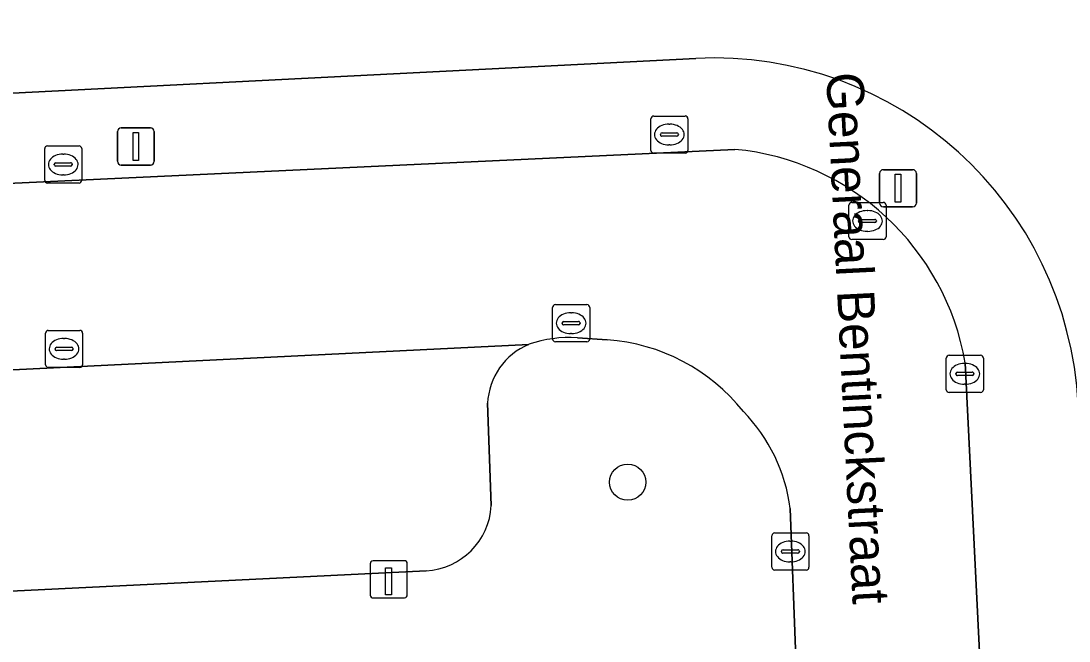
# Model space of a CAD drawing. Extents: x 161084 to 161928, y 385354 to 386522.
# Drawn here: x 161752.3 to 161780.57, y 386184.4 to 386201.12 of the extents above; entities that cross this region are included whole.
import ezdxf

# ---------------------------------------------------------------- set-up
doc = ezdxf.new("R2010")
doc.units = 0
for name, color, linetype in [('IMGEO_Boom', 7, 'Continuous'), ('IMGEO_Erf', 7, 'Continuous'), ('IMGEO_Kolk', 7, 'Continuous'), ('IMGEO_Laadpaal', 7, 'Continuous'), ('IMGEO_Lichtmast', 7, 'Continuous'), ('IMGEO_Openbare_ruimte_label', 7, 'Continuous'), ('IMGEO_Parkeervlak_open', 7, 'Continuous'), ('IMGEO_Rijbaan_lokaal_open', 7, 'Continuous'), ('IMGEO_Rioolput', 7, 'Continuous'), ('IMGEO_Voetpad_open', 7, 'Continuous')]:
    doc.layers.add(name, color=color, linetype=linetype)

msp = doc.modelspace()

# ---------------------------------------------------------------- linework, layer by layer
at = {"layer": 'IMGEO_Boom'}
msp.add_circle((161768.668, 386188.686), 0.489, dxfattribs=at)
at = {"layer": 'IMGEO_Erf'}
msp.add_lwpolyline([(161717.032, 386203.915), (161717.32, 386197.409), (161770.504, 386200.107)], dxfattribs=at)
msp.add_arc((161770.992, 386190.281), 9.839, 2.9274, 92.8446, dxfattribs=at)
at = {"layer": 'IMGEO_Kolk'}
for p, q in [((161769.367, 386198.556), (161770.219, 386198.556)), ((161769.292, 386197.63), (161769.292, 386198.482)), ((161769.78, 386198.336), (161769.805, 386198.336)), ((161770.293, 386198.482), (161770.293, 386197.63)), ((161769.551, 386198.05), (161769.551, 386198.062)), ((161769.989, 386198.013), (161769.591, 386198.013)), ((161769.594, 386198.099), (161769.992, 386198.099)), ((161770.035, 386198.062), (161770.035, 386198.05)), ((161752.942, 386196.824), (161752.942, 386197.676)), ((161753.017, 386197.75), (161753.869, 386197.75)), ((161753.943, 386197.676), (161753.943, 386196.824)), ((161769.803, 386197.776), (161769.778, 386197.776)), ((161753.43, 386197.53), (161753.455, 386197.53)), ((161770.219, 386197.556), (161769.367, 386197.556)), ((161753.201, 386197.244), (161753.201, 386197.256)), ((161753.639, 386197.207), (161753.241, 386197.207)), ((161753.244, 386197.293), (161753.642, 386197.293)), ((161753.685, 386197.256), (161753.685, 386197.244)), ((161753.453, 386196.97), (161753.428, 386196.97)), ((161753.869, 386196.75), (161753.017, 386196.75)), ((161766.717, 386193.471), (161767.569, 386193.471)), ((161766.642, 386192.545), (161766.642, 386193.397)), ((161767.13, 386193.251), (161767.155, 386193.251)), ((161767.643, 386193.397), (161767.643, 386192.545)), ((161766.901, 386192.965), (161766.901, 386192.977)), ((161767.339, 386192.928), (161766.941, 386192.928)), ((161766.944, 386193.014), (161767.342, 386193.014)), ((161767.385, 386192.977), (161767.385, 386192.965)), ((161752.964, 386191.852), (161752.964, 386192.704)), ((161753.039, 386192.778), (161753.891, 386192.778)), ((161753.965, 386192.704), (161753.965, 386191.852)), ((161767.153, 386192.691), (161767.128, 386192.691)), ((161753.223, 386192.272), (161753.223, 386192.284)), ((161753.266, 386192.321), (161753.664, 386192.321)), ((161753.452, 386192.558), (161753.477, 386192.558)), ((161753.707, 386192.284), (161753.707, 386192.272)), ((161767.569, 386192.471), (161766.717, 386192.471)), ((161753.661, 386192.235), (161753.263, 386192.235)), ((161753.475, 386191.998), (161753.45, 386191.998)), ((161777.262, 386191.179), (161777.262, 386192.031)), ((161777.337, 386192.105), (161778.189, 386192.105)), ((161778.263, 386192.031), (161778.263, 386191.179)), ((161753.891, 386191.778), (161753.039, 386191.778)), ((161777.75, 386191.885), (161777.775, 386191.885)), ((161777.521, 386191.599), (161777.521, 386191.611)), ((161777.959, 386191.562), (161777.561, 386191.562)), ((161777.564, 386191.648), (161777.962, 386191.648)), ((161778.005, 386191.611), (161778.005, 386191.599)), ((161777.773, 386191.325), (161777.748, 386191.325)), ((161778.189, 386191.105), (161777.337, 386191.105)), ((161772.556, 386186.391), (161772.556, 386187.243)), ((161772.631, 386187.317), (161773.483, 386187.317)), ((161773.557, 386187.243), (161773.557, 386186.391)), ((161773.044, 386187.097), (161773.069, 386187.097)), ((161772.815, 386186.811), (161772.815, 386186.823)), ((161773.253, 386186.774), (161772.855, 386186.774)), ((161772.858, 386186.86), (161773.256, 386186.86)), ((161773.299, 386186.823), (161773.299, 386186.811)), ((161773.067, 386186.537), (161773.042, 386186.537)), ((161773.483, 386186.317), (161772.631, 386186.317))]:
    msp.add_line(p, q, dxfattribs=at)
for points in [[(161769.367, 386198.556), (161770.219, 386198.556)], [(161769.292, 386197.63), (161769.292, 386198.482)], [(161770.293, 386198.482), (161770.293, 386197.63)], [(161752.942, 386196.824), (161752.942, 386197.676)], [(161753.017, 386197.75), (161753.869, 386197.75)], [(161753.943, 386197.676), (161753.943, 386196.824)], [(161770.219, 386197.556), (161769.367, 386197.556)], [(161753.869, 386196.75), (161753.017, 386196.75)], [(161766.717, 386193.471), (161767.569, 386193.471)], [(161766.642, 386192.545), (161766.642, 386193.397)], [(161767.643, 386193.397), (161767.643, 386192.545)], [(161752.964, 386191.852), (161752.964, 386192.704)], [(161753.039, 386192.778), (161753.891, 386192.778)], [(161753.965, 386192.704), (161753.965, 386191.852)], [(161767.569, 386192.471), (161766.717, 386192.471)], [(161777.262, 386191.179), (161777.262, 386192.031)], [(161777.337, 386192.105), (161778.189, 386192.105)], [(161778.263, 386192.031), (161778.263, 386191.179)], [(161753.891, 386191.778), (161753.039, 386191.778)], [(161778.189, 386191.105), (161777.337, 386191.105)], [(161772.556, 386186.391), (161772.556, 386187.243)], [(161772.631, 386187.317), (161773.483, 386187.317)], [(161773.557, 386187.243), (161773.557, 386186.391)], [(161773.483, 386186.317), (161772.631, 386186.317)]]:
    msp.add_lwpolyline(points, dxfattribs=at)
for centre, radius, start, end in [((161769.369, 386198.48), 0.0765, 91.552, 178.448), ((161769.369, 386198.48), 0.0765, 91.552, 178.448), ((161770.217, 386198.48), 0.0765, 1.552, 88.448), ((161770.217, 386198.48), 0.0765, 1.552, 88.448), ((161769.591, 386198.059), 0.0403, 85.8775, 175.7526), ((161769.588, 386198.049), 0.0366, 178.938, 274.7102), ((161769.992, 386198.056), 0.043, 264.8664, 352.4533), ((161769.996, 386198.061), 0.0386, 1.7309, 96.639), ((161753.019, 386197.674), 0.0765, 91.552, 178.448), ((161753.019, 386197.674), 0.0765, 91.552, 178.448), ((161753.867, 386197.674), 0.0765, 1.552, 88.448), ((161753.867, 386197.674), 0.0765, 1.552, 88.448), ((161769.369, 386197.632), 0.0765, 181.552, 268.448), ((161769.369, 386197.632), 0.0765, 181.552, 268.448), ((161770.217, 386197.632), 0.0765, 271.552, 358.448), ((161770.217, 386197.632), 0.0765, 271.552, 358.448), ((161753.241, 386197.253), 0.0403, 85.8775, 175.7526), ((161753.238, 386197.243), 0.0366, 178.938, 274.7102), ((161753.642, 386197.25), 0.043, 264.8664, 352.4533), ((161753.646, 386197.255), 0.0386, 1.7309, 96.639), ((161753.019, 386196.826), 0.0765, 181.552, 268.448), ((161753.019, 386196.826), 0.0765, 181.552, 268.448), ((161753.867, 386196.826), 0.0765, 271.552, 358.448), ((161753.867, 386196.826), 0.0765, 271.552, 358.448), ((161766.719, 386193.395), 0.0765, 91.552, 178.448), ((161766.719, 386193.395), 0.0765, 91.552, 178.448), ((161767.567, 386193.395), 0.0765, 1.552, 88.448), ((161767.567, 386193.395), 0.0765, 1.552, 88.448), ((161766.941, 386192.974), 0.0403, 85.8775, 175.7526), ((161766.938, 386192.964), 0.0366, 178.938, 274.7102), ((161767.342, 386192.971), 0.043, 264.8664, 352.4533), ((161767.346, 386192.976), 0.0386, 1.7309, 96.639), ((161753.041, 386192.702), 0.0765, 91.552, 178.448), ((161753.041, 386192.702), 0.0765, 91.552, 178.448), ((161753.889, 386192.702), 0.0765, 1.552, 88.448), ((161753.889, 386192.702), 0.0765, 1.552, 88.448), ((161753.263, 386192.281), 0.0403, 85.8775, 175.7526), ((161753.668, 386192.283), 0.0386, 1.7309, 96.639), ((161766.719, 386192.547), 0.0765, 181.552, 268.448), ((161766.719, 386192.547), 0.0765, 181.552, 268.448), ((161767.567, 386192.547), 0.0765, 271.552, 358.448), ((161767.567, 386192.547), 0.0765, 271.552, 358.448), ((161753.26, 386192.271), 0.0366, 178.938, 274.7102), ((161753.664, 386192.278), 0.043, 264.8664, 352.4533), ((161777.339, 386192.029), 0.0765, 91.552, 178.448), ((161777.339, 386192.029), 0.0765, 91.552, 178.448), ((161778.187, 386192.029), 0.0765, 1.552, 88.448), ((161778.187, 386192.029), 0.0765, 1.552, 88.448), ((161753.041, 386191.854), 0.0765, 181.552, 268.448), ((161753.041, 386191.854), 0.0765, 181.552, 268.448), ((161753.889, 386191.854), 0.0765, 271.552, 358.448), ((161753.889, 386191.854), 0.0765, 271.552, 358.448), ((161777.561, 386191.608), 0.0403, 85.8775, 175.7526), ((161777.558, 386191.598), 0.0366, 178.938, 274.7102), ((161777.962, 386191.605), 0.043, 264.8664, 352.4533), ((161777.966, 386191.61), 0.0386, 1.7309, 96.639), ((161777.339, 386191.181), 0.0765, 181.552, 268.448), ((161777.339, 386191.181), 0.0765, 181.552, 268.448), ((161778.187, 386191.181), 0.0765, 271.552, 358.448), ((161778.187, 386191.181), 0.0765, 271.552, 358.448), ((161772.633, 386187.241), 0.0765, 91.552, 178.448), ((161772.633, 386187.241), 0.0765, 91.552, 178.448), ((161773.481, 386187.241), 0.0765, 1.552, 88.448), ((161773.481, 386187.241), 0.0765, 1.552, 88.448), ((161772.855, 386186.82), 0.0403, 85.8775, 175.7526), ((161772.852, 386186.81), 0.0366, 178.938, 274.7102), ((161773.256, 386186.817), 0.043, 264.8664, 352.4533), ((161773.26, 386186.822), 0.0386, 1.7309, 96.639), ((161772.633, 386186.393), 0.0765, 181.552, 268.448), ((161772.633, 386186.393), 0.0765, 181.552, 268.448), ((161773.481, 386186.393), 0.0765, 271.552, 358.448), ((161773.481, 386186.393), 0.0765, 271.552, 358.448)]:
    msp.add_arc(centre, radius, start, end, dxfattribs=at)
for centre, major_axis, ratio, start_param, end_param in [((161769.779, 386198.056), (-0.387, 0.002), 0.722429, 4.712389, 7.853982), ((161769.804, 386198.056), (-0.39, 0.002), 0.717154, 1.570796, 4.712389), ((161753.429, 386197.25), (-0.387, 0.002), 0.722429, 4.712389, 7.853982), ((161753.454, 386197.25), (-0.39, 0.002), 0.717154, 1.570796, 4.712389), ((161767.129, 386192.971), (-0.387, 0.002), 0.722429, 4.712389, 7.853982), ((161767.154, 386192.971), (-0.39, 0.002), 0.717154, 1.570796, 4.712389), ((161753.451, 386192.278), (-0.387, 0.002), 0.722429, 4.712389, 7.853982), ((161753.476, 386192.278), (-0.39, 0.002), 0.717154, 1.570796, 4.712389), ((161777.749, 386191.605), (-0.387, 0.002), 0.722429, 4.712389, 7.853982), ((161777.774, 386191.605), (-0.39, 0.002), 0.717154, 1.570796, 4.712389), ((161773.043, 386186.817), (-0.387, 0.002), 0.722429, 4.712389, 7.853982), ((161773.068, 386186.817), (-0.39, 0.002), 0.717154, 1.570796, 4.712389)]:
    msp.add_ellipse(centre, major_axis=major_axis, ratio=ratio, start_param=start_param, end_param=end_param, dxfattribs=at)
at = {"layer": 'IMGEO_Laadpaal'}
for p, q in [((161761.724, 386186.482), (161761.724, 386185.641)), ((161761.724, 386186.482), (161761.724, 386185.641)), ((161762.64, 386186.566), (161761.799, 386186.566)), ((161762.64, 386186.566), (161761.799, 386186.566)), ((161762.724, 386185.65), (161762.724, 386186.491)), ((161762.724, 386185.65), (161762.724, 386186.491)), ((161761.808, 386185.566), (161762.649, 386185.566)), ((161761.808, 386185.566), (161762.649, 386185.566))]:
    msp.add_line(p, q, dxfattribs=at)
msp.add_lwpolyline([(161762.139, 386186.379), (161762.299, 386186.379), (161762.299, 386185.646), (161762.139, 386185.646), (161762.139, 386186.379)], dxfattribs=at)
for centre, start, end in [((161761.802, 386186.488), 92.4484, 184.2845), ((161761.802, 386186.488), 92.4484, 184.2845), ((161762.646, 386186.488), 2.4484, 94.2845), ((161762.646, 386186.488), 2.4484, 94.2845), ((161761.802, 386185.644), 182.4484, 274.2845), ((161761.802, 386185.644), 182.4484, 274.2845), ((161762.646, 386185.644), 272.4484, 4.2845), ((161762.646, 386185.644), 272.4484, 4.2845)]:
    msp.add_arc(centre, 0.0779, start, end, dxfattribs=at)
at = {"layer": 'IMGEO_Lichtmast'}
for p, q in [((161755.006, 386198.235), (161755.796, 386198.235)), ((161755.796, 386198.235), (161755.006, 386198.235)), ((161754.906, 386197.335), (161754.906, 386198.135)), ((161754.906, 386198.135), (161754.906, 386197.335)), ((161755.896, 386198.135), (161755.896, 386197.335)), ((161755.896, 386197.335), (161755.896, 386198.135)), ((161755.796, 386197.235), (161755.006, 386197.235)), ((161755.006, 386197.235), (161755.796, 386197.235)), ((161775.565, 386197.109), (161776.355, 386197.109)), ((161776.355, 386197.109), (161775.565, 386197.109)), ((161775.465, 386196.209), (161775.465, 386197.009)), ((161775.465, 386197.009), (161775.465, 386196.209)), ((161776.455, 386197.009), (161776.455, 386196.209)), ((161776.455, 386196.209), (161776.455, 386197.009)), ((161776.355, 386196.109), (161775.565, 386196.109)), ((161775.565, 386196.109), (161776.355, 386196.109))]:
    msp.add_line(p, q, dxfattribs=at)
for points in [[(161755.326, 386198.11), (161755.476, 386198.11), (161755.476, 386197.36), (161755.326, 386197.36), (161755.326, 386198.11)], [(161775.885, 386196.984), (161776.035, 386196.984), (161776.035, 386196.234), (161775.885, 386196.234), (161775.885, 386196.984)]]:
    msp.add_lwpolyline(points, dxfattribs=at)
for centre, start, end in [((161755.006, 386198.135), 90, 180), ((161755.006, 386198.135), 90, 180), ((161755.796, 386198.135), 0, 90), ((161755.796, 386198.135), 360, 90), ((161755.006, 386197.335), 180, 270), ((161755.006, 386197.335), 180, 270), ((161755.796, 386197.335), 270, 0), ((161755.796, 386197.335), 270, 0), ((161775.565, 386197.009), 90, 180), ((161775.565, 386197.009), 90, 180), ((161776.355, 386197.009), 0, 90), ((161776.355, 386197.009), 360, 90), ((161775.565, 386196.209), 180, 270), ((161775.565, 386196.209), 180, 270), ((161776.355, 386196.209), 270, 0), ((161776.355, 386196.209), 270, 0)]:
    msp.add_arc(centre, 0.1, start, end, dxfattribs=at)
at = {"layer": 'IMGEO_Parkeervlak_open'}
for points in [[(161766.001, 386192.401), (161726.433, 386190.456), (161723.555, 386190.315), (161694.258, 386188.875)], [(161764.989, 386188.053), (161764.889, 386190.812)], [(161697.711, 386183.053), (161723.181, 386184.338), (161763.228, 386186.296)]]:
    msp.add_lwpolyline(points, dxfattribs=at)
for centre, radius, start, end in [((161766.683, 386190.74), 1.795, 112.3252, 177.7052), ((161763.127, 386188.158), 1.865, 273.1075, 356.7622)]:
    msp.add_arc(centre, radius, start, end, dxfattribs=at)
at = {"layer": 'IMGEO_Rijbaan_lokaal_open'}
for points in [[(161771.561, 386197.657), (161749.44, 386196.621), (161726.173, 386195.447), (161726.433, 386190.456), (161766.001, 386192.401)], [(161767.313, 386192.58), (161768.114, 386192.525)], [(161773.052, 386187.974), (161773.205, 386183.948), (161773.877, 386169.244), (161778.888, 386169.417), (161777.773, 386191.901)]]:
    msp.add_lwpolyline(points, dxfattribs=at)
for centre, radius, start, end in [((161770.903, 386190.717), 6.971, 9.7797, 84.5844), ((161767.12, 386189.101), 3.485, 86.8169, 108.7212), ((161767.745, 386187.367), 5.171, 38.5695, 85.9057), ((161768.535, 386187.406), 4.552, 7.1656, 44.3951)]:
    msp.add_arc(centre, radius, start, end, dxfattribs=at)
at = {"layer": 'IMGEO_Rioolput'}
for p, q in [((161774.636, 386195.301), (161774.636, 386196.153)), ((161774.711, 386196.227), (161775.563, 386196.227)), ((161775.124, 386196.007), (161775.149, 386196.007)), ((161775.637, 386196.153), (161775.637, 386195.301)), ((161774.895, 386195.721), (161774.895, 386195.733)), ((161775.333, 386195.684), (161774.935, 386195.684)), ((161774.938, 386195.77), (161775.336, 386195.77)), ((161775.379, 386195.733), (161775.379, 386195.721)), ((161775.147, 386195.447), (161775.122, 386195.447)), ((161775.563, 386195.227), (161774.711, 386195.227))]:
    msp.add_line(p, q, dxfattribs=at)
for points in [[(161774.636, 386195.301), (161774.636, 386196.153)], [(161774.711, 386196.227), (161775.563, 386196.227)], [(161775.637, 386196.153), (161775.637, 386195.301)], [(161775.563, 386195.227), (161774.711, 386195.227)]]:
    msp.add_lwpolyline(points, dxfattribs=at)
for centre, radius, start, end in [((161774.713, 386196.151), 0.0765, 91.552, 178.448), ((161774.713, 386196.151), 0.0765, 91.552, 178.448), ((161775.561, 386196.151), 0.0765, 1.552, 88.448), ((161775.561, 386196.151), 0.0765, 1.552, 88.448), ((161774.935, 386195.73), 0.0403, 85.8775, 175.7526), ((161774.932, 386195.72), 0.0366, 178.938, 274.7102), ((161775.336, 386195.727), 0.043, 264.8664, 352.4533), ((161775.34, 386195.732), 0.0386, 1.7309, 96.639), ((161774.713, 386195.303), 0.0765, 181.552, 268.448), ((161774.713, 386195.303), 0.0765, 181.552, 268.448), ((161775.561, 386195.303), 0.0765, 271.552, 358.448), ((161775.561, 386195.303), 0.0765, 271.552, 358.448)]:
    msp.add_arc(centre, radius, start, end, dxfattribs=at)
for centre, major_axis, ratio, start_param, end_param in [((161775.123, 386195.727), (-0.387, 0.002), 0.722429, 4.712389, 7.853982), ((161775.148, 386195.727), (-0.39, 0.002), 0.717154, 1.570796, 4.712389)]:
    msp.add_ellipse(centre, major_axis=major_axis, ratio=ratio, start_param=start_param, end_param=end_param, dxfattribs=at)
at = {"layer": 'IMGEO_Voetpad_open'}
for points in [[(161770.504, 386200.107), (161717.32, 386197.409), (161715.809, 386197.332), (161697.415, 386196.399)], [(161695.771, 386193.959), (161723.251, 386195.295), (161726.173, 386195.447), (161749.44, 386196.621), (161771.561, 386197.657)], [(161768.114, 386192.525), (161767.313, 386192.58)], [(161777.773, 386191.901), (161778.888, 386169.417), (161779.01, 386166.473), (161780.507, 386139.265)], [(161764.889, 386190.812), (161764.989, 386188.053)], [(161773.205, 386183.948), (161773.052, 386187.974)], [(161763.228, 386186.296), (161723.181, 386184.338), (161697.711, 386183.053), (161697.845, 386180.426), (161699.087, 386180.492), (161699.441, 386180.511), (161705.116, 386180.751), (161705.452, 386180.769), (161711.145, 386181.059), (161711.402, 386181.072), (161717.182, 386181.41), (161717.433, 386181.424), (161723.101, 386181.698), (161723.343, 386181.711), (161729.098, 386182.041), (161729.372, 386182.056), (161735.009, 386182.341)]]:
    msp.add_lwpolyline(points, dxfattribs=at)
for centre, radius, start, end in [((161770.992, 386190.281), 9.839, 2.9274, 92.8446), ((161770.903, 386190.717), 6.971, 9.7797, 84.5844), ((161767.12, 386189.101), 3.485, 86.8169, 108.7212), ((161766.683, 386190.74), 1.795, 112.3252, 177.7052), ((161767.745, 386187.367), 5.171, 38.5695, 85.9057), ((161768.535, 386187.406), 4.552, 7.1656, 44.3951), ((161763.127, 386188.158), 1.865, 273.1075, 356.7622)]:
    msp.add_arc(centre, radius, start, end, dxfattribs=at)

# ---------------------------------------------------------------- texts
at = {"layer": 'IMGEO_Openbare_ruimte_label'}
msp.add_text('Generaal Bentinckstraat', height=1, rotation=272.8653, dxfattribs=at).set_placement((161774.022, 386199.711))

doc.saveas('drawing.dxf')
